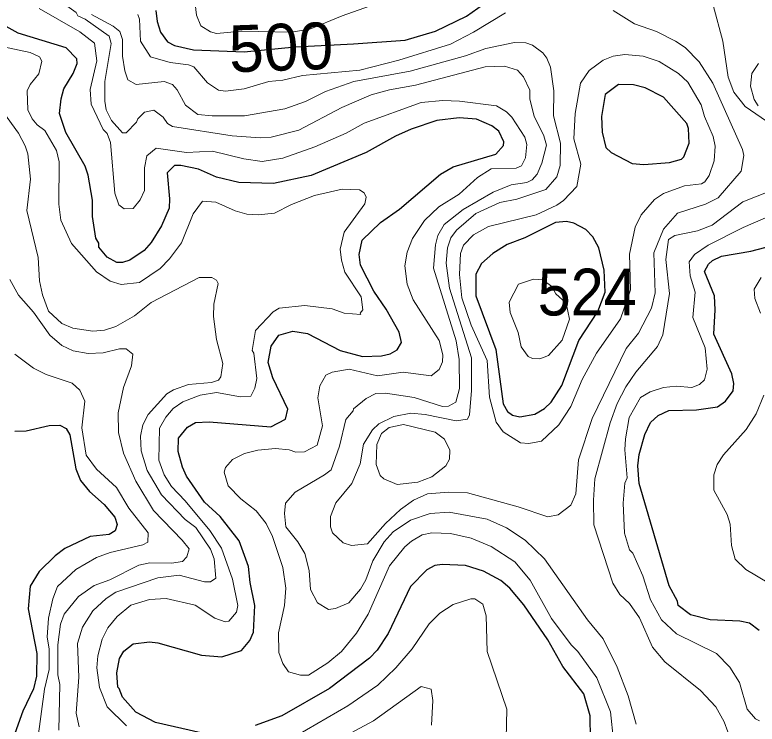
# Model space of a CAD drawing. Extents: x 673.3 to 698.5, y 6984.3 to 7012.3.
# Drawn here: x 696.158 to 697.427, y 7009.009 to 7010.221 of the extents above; entities that cross this region are included whole.
import ezdxf
from ezdxf.enums import TextEntityAlignment as Align

# ---------------------------------------------------------------- set-up
doc = ezdxf.new("R2010")
doc.units = 0
doc.header["$LTSCALE"] = 0.032
doc.layers.add('1', color=7, linetype='Continuous', lineweight=25)
doc.layers.add('2', color=7, linetype='Continuous', lineweight=13)
doc.layers.add('21', color=7, linetype='Continuous')
doc.layers.add('61', color=7, linetype='Continuous')

msp = doc.modelspace()

# ---------------------------------------------------------------- linework, layer by layer
at = {"layer": '1'}
for points in [[(696.3988, 7010.2285), (696.4012, 7010.2101), (696.4071, 7010.1917), (696.4189, 7010.1752), (696.4309, 7010.1687), (696.4631, 7010.1616), (696.5499, 7010.1578), (696.6373, 7010.1668), (696.737, 7010.1719), (696.8252, 7010.178), (696.877, 7010.1933), (696.93, 7010.2189), (696.9594, 7010.2395)], [(696.5658, 7009.1659), (696.5682, 7009.2116), (696.5602, 7009.2509), (696.5576, 7009.2781), (696.5413, 7009.3221), (696.5089, 7009.3634), (696.4823, 7009.3884), (696.4511, 7009.4327), (696.4443, 7009.4478), (696.4372, 7009.4749), (696.4378, 7009.4978), (696.4528, 7009.5161), (696.4669, 7009.5242), (696.4903, 7009.5257), (696.5956, 7009.5168), (696.6204, 7009.5301), (696.6244, 7009.5473), (696.5991, 7009.6006), (696.5911, 7009.6267), (696.5961, 7009.6547), (696.6092, 7009.6735), (696.6333, 7009.6804), (696.6582, 7009.6765), (696.7142, 7009.6473), (696.7524, 7009.6371), (696.7851, 7009.6382), (696.7998, 7009.6415), (696.8116, 7009.6488), (696.819, 7009.6612), (696.8149, 7009.6789), (696.7929, 7009.7179), (696.7717, 7009.7491), (696.749, 7009.7931), (696.7466, 7009.8117), (696.7517, 7009.8363), (696.783, 7009.8661), (696.8157, 7009.8889), (696.8856, 7009.9486), (696.9073, 7009.9615), (696.9804, 7009.9828), (696.9935, 7009.9979), (696.9941, 7010.0044), (696.9857, 7010.0226), (696.9733, 7010.0314), (696.9474, 7010.0429), (696.9178, 7010.0453), (696.8796, 7010.0405), (696.8356, 7010.0258), (696.8086, 7010.014), (696.7585, 7009.9857), (696.6647, 7009.9464), (696.6003, 7009.9331), (696.5409, 7009.9347), (696.5026, 7009.944), (696.4718, 7009.9574), (696.4414, 7009.9638), (696.4306, 7009.9638), (696.4184, 7009.9513), (696.4224, 7009.9065), (696.4216, 7009.8909), (696.4083, 7009.8606), (696.3906, 7009.8319), (696.379, 7009.8186), (696.3542, 7009.8016), (696.3418, 7009.7978), (696.3321, 7009.7978), (696.3156, 7009.807), (696.3013, 7009.8243), (696.3011, 7009.8308), (696.2962, 7009.8395), (696.2907, 7009.8763), (696.2905, 7009.9043), (696.2833, 7009.9469), (696.2782, 7009.9625), (696.2448, 7010.0203), (696.2343, 7010.0528), (696.2367, 7010.0775), (696.2417, 7010.0946), (696.2577, 7010.1208), (696.2643, 7010.1378), (696.2637, 7010.1458), (696.2455, 7010.1651), (696.1633, 7010.19), (696.1376, 7010.204)], [(697.4306, 7009.169), (697.4145, 7009.1815), (697.3975, 7009.1845), (697.347, 7009.1869), (697.3132, 7009.1953), (697.2924, 7009.2112), (697.2911, 7009.219), (697.2769, 7009.2452), (697.2254, 7009.4201), (697.223, 7009.4502), (697.2253, 7009.4696), (697.235, 7009.5038), (697.2451, 7009.5242), (697.258, 7009.5363), (697.2765, 7009.5451), (697.3236, 7009.5461), (697.3598, 7009.551), (697.373, 7009.561), (697.3866, 7009.5782), (697.3874, 7009.5911), (697.3841, 7009.6074), (697.3533, 7009.6756), (697.3558, 7009.717), (697.3542, 7009.7409), (697.3372, 7009.7823), (697.3444, 7009.7952), (697.3511, 7009.8011), (697.3666, 7009.8084), (697.4165, 7009.8175), (697.4666, 7009.8305)], [(696.1574, 7009.5095), (696.177, 7009.5102), (696.2164, 7009.5192), (696.2345, 7009.52), (696.2456, 7009.5143), (696.2515, 7009.5034), (696.2619, 7009.4451), (696.27, 7009.4251), (696.2853, 7009.4064), (696.3106, 7009.3842), (696.329, 7009.3627), (696.3327, 7009.3501), (696.3295, 7009.3394), (696.3193, 7009.3329), (696.2864, 7009.3294), (696.2434, 7009.3088), (696.2267, 7009.2966), (696.1994, 7009.2694), (696.1839, 7009.2447), (696.1806, 7009.2058), (696.1951, 7009.1297), (696.1945, 7009.0906), (696.1894, 7009.0693), (696.1716, 7009.0306), (696.1577, 7008.9928)], [(697.1423, 7008.983), (697.1417, 7009.0228), (697.1309, 7009.0606), (697.0948, 7009.1073), (697.0692, 7009.1525), (697.028, 7009.2124), (697.0041, 7009.2413), (696.9887, 7009.2543), (696.9594, 7009.2699), (696.9286, 7009.2799), (696.8885, 7009.2814), (696.8761, 7009.2797), (696.8622, 7009.2724), (696.8342, 7009.2441), (696.7961, 7009.1636), (696.7777, 7009.1351), (696.7642, 7009.1215), (696.6958, 7009.0695), (696.6143, 7009.0231), (696.5685, 7009.0064)], [(696.4756, 7008.9939), (696.3985, 7009.0113), (696.3649, 7009.0294), (696.342, 7009.055), (696.3364, 7009.0698), (696.3336, 7009.0718), (696.3322, 7009.0966), (696.3365, 7009.121), (696.3439, 7009.1336), (696.3598, 7009.1462), (696.3878, 7009.1494), (696.4021, 7009.1478), (696.4771, 7009.1264), (696.5115, 7009.1235), (696.5456, 7009.1343), (696.5598, 7009.1517), (696.5658, 7009.1659)]]:
    msp.add_lwpolyline(points, dxfattribs=at)
for points in [[(697.2135, 7009.9672), (697.2333, 7009.9655), (697.2776, 7009.9687), (697.2977, 7009.9745), (697.3021, 7009.9783), (697.3109, 7010.0017), (697.3097, 7010.027), (697.3069, 7010.0355), (697.2671, 7010.0807), (697.2357, 7010.0967), (697.2157, 7010.1016), (697.1901, 7010.1024), (697.1676, 7010.0851), (697.1612, 7010.0473), (697.1624, 7010.0207), (697.1688, 7009.9943), (697.1777, 7009.9857)], [(697.0472, 7009.5385), (697.0635, 7009.5481), (697.0753, 7009.5589), (697.0934, 7009.5874), (697.1222, 7009.6644), (697.1547, 7009.7141), (697.1676, 7009.7473), (697.1657, 7009.7848), (697.1564, 7009.8228), (697.1465, 7009.8416), (697.1343, 7009.854), (697.1139, 7009.8653), (697.1011, 7009.8677), (697.0824, 7009.8661), (697.0299, 7009.8399), (696.9995, 7009.8288), (696.9753, 7009.8132), (696.9558, 7009.7959), (696.9461, 7009.7777), (696.9463, 7009.7411), (696.9803, 7009.6492), (696.9927, 7009.5564), (697.0005, 7009.5431), (697.0091, 7009.5368), (697.0214, 7009.5339)]]:
    msp.add_lwpolyline(points, close=True, dxfattribs=at)
at = {"layer": '2'}
for points in [[(696.3905, 7010.367), (696.3705, 7010.3506), (696.3646, 7010.3419), (696.363, 7010.3279), (696.3654, 7010.3136), (696.3725, 7010.3056), (696.3865, 7010.2986), (696.4255, 7010.2934), (696.4442, 7010.2832), (696.4584, 7010.2687), (696.4647, 7010.2505), (696.4686, 7010.2205), (696.4761, 7010.2027), (696.4923, 7010.1923), (696.5028, 7010.1895), (696.5459, 7010.1934), (696.6311, 7010.1918), (696.6625, 7010.1965), (696.7174, 7010.2194), (696.8223, 7010.257), (696.8726, 7010.28), (696.8972, 7010.2986), (696.9562, 7010.3599), (696.9962, 7010.4132)], [(696.1157, 7010.3603), (696.1707, 7010.2947), (696.1917, 7010.2767), (696.2624, 7010.2255), (696.2654, 7010.2196)], [(697.4433, 7010.0392), (697.407, 7010.0648), (697.3873, 7010.089), (697.3777, 7010.1145), (697.3686, 7010.1762), (697.3524, 7010.2375)], [(696.5705, 7009.3735), (696.5444, 7009.3939), (696.5225, 7009.4159), (696.516, 7009.4394), (696.5178, 7009.4476), (696.5298, 7009.4613), (696.5506, 7009.4712), (696.5734, 7009.4769), (696.6038, 7009.4801), (696.6268, 7009.4776), (696.6383, 7009.4736), (696.6532, 7009.4739), (696.6747, 7009.4856), (696.6838, 7009.5187), (696.6758, 7009.5664), (696.6793, 7009.587), (696.6898, 7009.6055), (696.7007, 7009.6104), (696.7297, 7009.6153), (696.778, 7009.6039), (696.8221, 7009.6103), (696.8698, 7009.6039), (696.8837, 7009.6148), (696.8889, 7009.6281), (696.8898, 7009.6402), (696.8832, 7009.6644), (696.8389, 7009.7343), (696.8286, 7009.7609), (696.8247, 7009.7921), (696.8287, 7009.8154), (696.8379, 7009.8387), (696.8586, 7009.8699), (696.8831, 7009.893), (696.9178, 7009.9145), (696.9493, 7009.9434), (696.9722, 7009.9581), (697.0153, 7009.959), (697.0244, 7009.9632), (697.0314, 7009.9767), (697.0332, 7009.9997), (697.0298, 7010.0122), (697.0079, 7010.0462), (696.9988, 7010.0552), (696.9814, 7010.0654), (696.9182, 7010.0738), (696.89, 7010.0746), (696.8526, 7010.0712), (696.7553, 7010.0362), (696.7243, 7010.0191), (696.6709, 7009.9954), (696.616, 7009.9762), (696.581, 7009.9704), (696.5496, 7009.975), (696.4955, 7009.9882), (696.4515, 7009.9859), (696.3997, 7009.9931), (696.3832, 7009.9803), (696.3793, 7009.9595), (696.3792, 7009.9209), (696.3719, 7009.9051), (696.3598, 7009.89), (696.3445, 7009.8898), (696.3357, 7009.8962), (696.3288, 7009.9164), (696.3213, 7010.0032), (696.3155, 7010.0186), (696.3088, 7010.0251), (696.288, 7010.0684), (696.2867, 7010.0935), (696.2978, 7010.1428), (696.2938, 7010.1728), (696.269, 7010.192), (696.1993, 7010.2319)], [(696.7336, 7009.314), (696.7195, 7009.3185), (696.7009, 7009.3356), (696.6975, 7009.3459), (696.6977, 7009.3634), (696.7065, 7009.3871), (696.7343, 7009.4198), (696.7481, 7009.4538), (696.7541, 7009.4872), (696.7695, 7009.512), (696.7803, 7009.5222), (696.806, 7009.5346), (696.8351, 7009.5403), (696.8595, 7009.538), (696.9126, 7009.5274), (696.9317, 7009.5303), (696.9354, 7009.5375), (696.9387, 7009.5788), (696.9387, 7009.635), (696.9012, 7009.754), (696.8956, 7009.7967), (696.8978, 7009.8229), (696.9037, 7009.8398), (696.9129, 7009.8532), (696.9461, 7009.8815), (696.9871, 7009.9004), (697.0161, 7009.906), (697.0659, 7009.9226), (697.0845, 7009.9443), (697.0902, 7009.9639), (697.0911, 7010.0019), (697.0789, 7010.0483), (697.0796, 7010.0915), (697.0739, 7010.1319), (697.0677, 7010.1474), (697.0608, 7010.1562), (697.0429, 7010.1693), (697.0318, 7010.1732), (697.0126, 7010.1739), (696.9631, 7010.1639), (696.9284, 7010.1512), (696.834, 7010.1251), (696.7375, 7010.1071), (696.689, 7010.0901), (696.6551, 7010.0732), (696.6194, 7010.0605), (696.5506, 7010.0486), (696.4953, 7010.0485), (696.4708, 7010.051), (696.4496, 7010.067), (696.4352, 7010.0933), (696.4271, 7010.102), (696.4131, 7010.1072), (696.3654, 7010.1023), (696.3511, 7010.1103), (696.3458, 7010.1254), (696.3418, 7010.1505), (696.3418, 7010.1791), (696.3375, 7010.1929), (696.3261, 7010.2018), (696.2888, 7010.2217)], [(696.3678, 7010.2217), (696.3711, 7010.2137), (696.3727, 7010.176), (696.3898, 7010.1497), (696.4232, 7010.1397), (696.4547, 7010.1358), (696.4637, 7010.1324), (696.4872, 7010.1051), (696.5063, 7010.0926), (696.5179, 7010.091), (696.5501, 7010.0949), (696.592, 7010.107), (696.616, 7010.1097), (696.6497, 7010.1177), (696.7479, 7010.1265), (696.8144, 7010.1439), (696.903, 7010.171), (696.9423, 7010.1915), (696.9969, 7010.2246)], [(697.1809, 7010.2284), (697.2176, 7010.206), (697.255, 7010.1929), (697.2879, 7010.1765), (697.3042, 7010.1652), (697.3282, 7010.1411), (697.3515, 7010.1042), (697.4022, 7009.9913), (697.4046, 7009.9806), (697.3999, 7009.954), (697.3607, 7009.9085), (697.339, 7009.8978), (697.2912, 7009.8819), (697.2671, 7009.8549), (697.2507, 7009.8143), (697.2531, 7009.7459), (697.2465, 7009.7195), (697.2244, 7009.677), (697.2033, 7009.6509), (697.1449, 7009.5309), (697.122, 7009.4605), (697.1172, 7009.4022), (697.1085, 7009.383), (697.087, 7009.3664), (697.0696, 7009.3629), (697.0187, 7009.3801), (696.932, 7009.4042), (696.8992, 7009.4052), (696.8636, 7009.4025), (696.8398, 7009.3917), (696.8172, 7009.3757), (696.7915, 7009.3516), (696.761, 7009.3168), (696.7336, 7009.314)], [(696.2654, 7010.2196), (696.2781, 7010.2138), (696.3188, 7010.1847), (696.3222, 7010.172), (696.3116, 7010.1072), (696.3117, 7010.0739), (696.3141, 7010.0586), (696.3229, 7010.0408), (696.3421, 7010.0193), (696.3481, 7010.0193), (696.366, 7010.0378), (696.3678, 7010.0436), (696.3794, 7010.0549), (696.3955, 7010.0582), (696.4116, 7010.0463), (696.4186, 7010.0354), (696.4273, 7010.0305), (696.5294, 7010.0143), (696.5773, 7010.0111), (696.5964, 7010.0122), (696.6434, 7010.0243), (696.7172, 7010.0631), (696.7672, 7010.0844), (696.7988, 7010.0932), (696.8432, 7010.1009), (696.9624, 7010.1324), (696.9952, 7010.1332), (697.0177, 7010.1267), (697.0275, 7010.1153), (697.0385, 7010.0925), (697.0384, 7010.0773), (697.0458, 7010.0482), (697.0624, 7010.0146), (697.0673, 7009.9983), (697.0591, 7009.9676), (697.051, 7009.949), (697.0428, 7009.9389), (697.0332, 7009.9346), (697.0066, 7009.9305), (696.9758, 7009.9183), (696.9247, 7009.8887), (696.8922, 7009.8626), (696.8812, 7009.8439), (696.8771, 7009.8283), (696.8737, 7009.7881), (696.9127, 7009.6638), (696.9175, 7009.6319), (696.9183, 7009.5824), (696.9119, 7009.5593), (696.8993, 7009.5525), (696.8891, 7009.5518), (696.8409, 7009.5671), (696.7916, 7009.5745), (696.7753, 7009.5737), (696.7586, 7009.5654), (696.737, 7009.5479), (696.7365, 7009.5442), (696.7241, 7009.5294), (696.7132, 7009.4836), (696.6985, 7009.4435), (696.6876, 7009.4348), (696.6369, 7009.4054), (696.6206, 7009.3866), (696.6187, 7009.369), (696.6212, 7009.346), (696.6417, 7009.3203), (696.6537, 7009.3001), (696.6611, 7009.2713), (696.6635, 7009.2391), (696.6751, 7009.2161), (696.6943, 7009.2049), (696.7063, 7009.2064), (696.729, 7009.2159), (696.7491, 7009.2393), (696.758, 7009.2556), (696.77, 7009.2876), (696.7896, 7009.3203), (696.8049, 7009.3373), (696.8347, 7009.3576), (696.8682, 7009.3686), (696.9008, 7009.3709), (696.9653, 7009.3588), (696.9989, 7009.3445), (697.0306, 7009.3231), (697.0638, 7009.2913), (697.1374, 7009.1869), (697.1641, 7009.1546), (697.1878, 7009.1058), (697.2065, 7009.0569), (697.2204, 7009.0084)], [(696.1269, 7010.1688), (696.1838, 7010.1568), (696.1998, 7010.1495), (696.204, 7010.1418), (696.1986, 7010.1202), (696.1841, 7010.1023), (696.179, 7010.0914), (696.1797, 7010.0586), (696.1871, 7010.0437), (696.1961, 7010.0331)], [(697.4297, 7010.1381), (697.4185, 7010.121), (697.416, 7010.0991), (697.4224, 7010.0765), (697.4289, 7010.0657)], [(696.4939, 7009.5926), (696.5063, 7009.5967), (696.5099, 7009.6022), (696.5136, 7009.6253), (696.5027, 7009.6662), (696.4974, 7009.7055), (696.4982, 7009.7266), (696.5053, 7009.7617), (696.5027, 7009.7677), (696.4945, 7009.7724), (696.473, 7009.7723), (696.3908, 7009.7292), (696.3624, 7009.7064), (696.3302, 7009.6884), (696.3112, 7009.6821), (696.2911, 7009.6805), (696.2569, 7009.6854), (696.238, 7009.6934), (696.2153, 7009.7144), (696.2049, 7009.7424), (696.2001, 7009.7666), (696.1975, 7009.8064), (696.1782, 7009.8867), (696.1847, 7009.9404), (696.1797, 7009.9837), (696.1755, 7009.9975), (696.1637, 7010.0187), (696.1369, 7010.0561)], [(696.1961, 7010.0331), (696.2089, 7010.0235), (696.2287, 7009.9893), (696.2334, 7009.9701), (696.2327, 7009.8977), (696.2366, 7009.87), (696.2545, 7009.8306), (696.2974, 7009.7818), (696.3209, 7009.7658), (696.3394, 7009.7603), (696.371, 7009.7636), (696.4064, 7009.7875), (696.4223, 7009.8043), (696.4426, 7009.8317), (696.4625, 7009.8811), (696.4787, 7009.9026), (696.5014, 7009.9011), (696.5346, 7009.8863), (696.5545, 7009.8805), (696.5741, 7009.8792), (696.6018, 7009.8823), (696.6307, 7009.8969), (696.6702, 7009.9121), (696.7178, 7009.9231), (696.7474, 7009.9223), (696.7549, 7009.917), (696.7586, 7009.9096), (696.7564, 7009.8984), (696.7207, 7009.8495), (696.714, 7009.8208), (696.7162, 7009.802), (696.7223, 7009.7812), (696.7499, 7009.7393), (696.7531, 7009.717), (696.7484, 7009.7113), (696.7496, 7009.7092), (696.7207, 7009.7115), (696.7003, 7009.7188), (696.6535, 7009.7244), (696.61, 7009.7195), (696.5997, 7009.7135), (696.5693, 7009.6815), (696.5634, 7009.6473), (696.5665, 7009.6427), (696.5715, 7009.5994), (696.5682, 7009.583), (696.5615, 7009.5691), (696.5436, 7009.5681), (696.5024, 7009.5754), (696.4747, 7009.5711), (696.445, 7009.5594), (696.4286, 7009.5481), (696.4158, 7009.5336), (696.4054, 7009.5148), (696.4037, 7009.46), (696.4132, 7009.4351), (696.4258, 7009.4147), (696.4493, 7009.3905), (696.491, 7009.3398), (696.511, 7009.3094), (696.5301, 7009.2563), (696.5389, 7009.2114), (696.5368, 7009.2), (696.5235, 7009.1847), (696.5174, 7009.1837), (696.5, 7009.1896), (696.4664, 7009.212), (696.4167, 7009.2235), (696.388, 7009.222), (696.3562, 7009.212), (696.3327, 7009.1924), (696.317, 7009.1734), (696.3073, 7009.1537), (696.2995, 7009.1256), (696.2979, 7009.1048), (696.3023, 7009.0713), (696.3158, 7009.0381), (696.3489, 7009.0055)], [(697.3773, 7008.9953), (697.3711, 7009.0126), (697.3568, 7009.0384), (697.3307, 7009.0662), (697.2697, 7009.1151), (697.2481, 7009.1404), (697.2261, 7009.1905), (697.209, 7009.2148), (697.1922, 7009.2301), (697.1804, 7009.2494), (697.1481, 7009.3496), (697.1472, 7009.3918), (697.1496, 7009.428), (697.1762, 7009.5237), (697.1881, 7009.5569), (697.2028, 7009.5851), (697.2196, 7009.6102), (697.257, 7009.6541), (697.2662, 7009.6742), (697.2775, 7009.745), (697.2711, 7009.8032), (697.2757, 7009.8371), (697.2865, 7009.8441), (697.3256, 7009.8522), (697.3503, 7009.8614), (697.4027, 7009.9014), (697.4464, 7009.9184)], [(697.5009, 7009.9001), (697.4037, 7009.8579), (697.3438, 7009.8272), (697.3201, 7009.8117), (697.3112, 7009.7987), (697.313, 7009.7748), (697.3214, 7009.7472), (697.3175, 7009.7041), (697.3382, 7009.6522), (697.3418, 7009.6154), (697.3371, 7009.5971), (697.329, 7009.5893), (697.3158, 7009.5844), (697.2886, 7009.5867), (697.2669, 7009.5843), (697.2441, 7009.577), (697.2281, 7009.5673), (697.2085, 7009.5329), (697.2019, 7009.4966), (697.2011, 7009.4775), (697.2051, 7009.4296), (697.2009, 7009.4208), (697.1979, 7009.3866), (697.2002, 7009.3349), (697.2093, 7009.3065), (697.2148, 7009.3007), (697.2317, 7009.2624), (697.2448, 7009.2212), (697.2638, 7009.1867), (697.2893, 7009.1631), (697.3579, 7009.1293), (697.3809, 7009.1063), (697.3971, 7009.0797), (697.4104, 7009.0344), (697.4244, 7009.018), (697.4312, 7009.0145)], [(696.1494, 7009.769), (696.1641, 7009.7418), (696.1897, 7009.7128), (696.2174, 7009.6737), (696.2382, 7009.6557), (696.2577, 7009.6469), (696.283, 7009.6422), (696.309, 7009.6437), (696.3369, 7009.6503), (696.3479, 7009.6504), (696.3594, 7009.641), (696.3572, 7009.621), (696.3438, 7009.5841), (696.3345, 7009.541), (696.3351, 7009.5071), (696.3435, 7009.4717), (696.3649, 7009.4242), (696.3951, 7009.3738), (696.444, 7009.3233), (696.4557, 7009.3081), (696.4519, 7009.2949), (696.4445, 7009.2868), (696.4259, 7009.2839), (696.3887, 7009.2846), (696.3696, 7009.2806), (696.3201, 7009.2555), (696.2935, 7009.2454), (696.2663, 7009.227), (696.2423, 7009.1965), (696.2357, 7009.1795), (696.231, 7009.1442), (696.231, 7009.0929), (696.2344, 7009.0766), (696.2327, 7008.9981)], [(697.4331, 7009.7111), (697.4232, 7009.7361), (697.4225, 7009.7521), (697.434, 7009.7724)], [(696.1969, 7008.9836), (696.2083, 7009.0683), (696.2163, 7009.1023), (696.2163, 7009.1375), (696.2132, 7009.1574), (696.2155, 7009.1899), (696.2229, 7009.223), (696.2308, 7009.2442), (696.262, 7009.2731), (696.2974, 7009.2934), (696.3209, 7009.3018), (696.3765, 7009.3152), (696.3851, 7009.3197), (696.3857, 7009.3356), (696.3527, 7009.378), (696.3314, 7009.4131), (696.2973, 7009.4448), (696.2796, 7009.4682), (696.2725, 7009.515), (696.2774, 7009.5607), (696.2691, 7009.5796), (696.256, 7009.5917), (696.2115, 7009.6062), (696.1898, 7009.6171), (696.1574, 7009.6409)], [(696.2678, 7009.0038), (696.2628, 7009.0277), (696.2669, 7009.0892), (696.2651, 7009.1468), (696.2735, 7009.1742), (696.2912, 7009.2022), (696.3141, 7009.2235), (696.3302, 7009.234), (696.4024, 7009.2586), (696.4385, 7009.2634), (696.4822, 7009.252), (696.4921, 7009.2521), (696.5014, 7009.2581), (696.4989, 7009.2912), (696.4923, 7009.3077), (696.4674, 7009.3447), (696.4489, 7009.3585), (696.4084, 7009.4007), (696.3843, 7009.4424), (696.374, 7009.4757), (696.3727, 7009.5009), (696.3768, 7009.5206), (696.386, 7009.5378), (696.4178, 7009.5731), (696.4289, 7009.5802), (696.4545, 7009.5893), (696.4939, 7009.5926)], [(697.4475, 7009.2498), (697.4078, 7009.2733), (697.39, 7009.2905), (697.3833, 7009.3143), (697.381, 7009.3508), (697.3762, 7009.3668), (697.3533, 7009.4085), (697.3531, 7009.4351), (697.3591, 7009.4527), (697.3697, 7009.4689), (697.4088, 7009.5121), (697.4259, 7009.539), (697.4387, 7009.5711)], [(697.1815, 7008.9805), (697.1765, 7009.0297), (697.1529, 7009.0876), (697.1205, 7009.133), (697.1093, 7009.1443), (697.0754, 7009.1892), (697.0393, 7009.2548), (697.0128, 7009.2862), (696.9723, 7009.3126), (696.9382, 7009.3266), (696.9031, 7009.3344), (696.8709, 7009.3359), (696.8546, 7009.3325), (696.8364, 7009.3217), (696.8248, 7009.3115), (696.7988, 7009.2792), (696.7619, 7009.1965), (696.7422, 7009.1641), (696.7162, 7009.1329), (696.6933, 7009.1132), (696.6601, 7009.0925), (696.6464, 7009.0921), (696.6257, 7009.0979), (696.616, 7009.1126), (696.609, 7009.1313), (696.6088, 7009.1647), (696.6187, 7009.2116), (696.6211, 7009.2412), (696.6162, 7009.2765), (696.5985, 7009.3297), (696.5877, 7009.3514), (696.5705, 7009.3735)], [(696.6388, 7008.9885), (696.7273, 7009.04), (696.7783, 7009.0755), (696.8096, 7009.105), (696.8373, 7009.1375), (696.8666, 7009.1799), (696.8844, 7009.1985), (696.9076, 7009.2132), (696.9376, 7009.2227), (696.9444, 7009.2227), (696.958, 7009.214), (696.9639, 7009.1937), (696.9657, 7009.133), (696.999, 7009.0341), (696.9981, 7008.9833)], [(696.8704, 7009.0071), (696.8728, 7009.0489), (696.8696, 7009.0682), (696.8525, 7009.0728), (696.7714, 7009.0143), (696.6861, 7008.9689)]]:
    msp.add_lwpolyline(points, dxfattribs=at)
for points in [[(697.126, 7009.9657), (697.1139, 7010.0095), (697.1161, 7010.0524), (697.1254, 7010.1042), (697.14, 7010.1259), (697.1638, 7010.1439), (697.1809, 7010.1504), (697.2013, 7010.1536), (697.2325, 7010.1504), (697.2599, 7010.1416), (697.2928, 7010.1212), (697.3086, 7010.1061), (697.3315, 7010.0676), (697.3373, 7010.0476), (697.3523, 7010.013), (697.3557, 7009.9967), (697.3539, 7009.9715), (697.3454, 7009.9465), (697.3378, 7009.9355), (697.3319, 7009.9321), (697.3031, 7009.9289), (697.2669, 7009.9157), (697.2517, 7009.9054), (697.2289, 7009.8794), (697.2188, 7009.858), (697.2091, 7009.812), (697.2108, 7009.7511), (697.1935, 7009.7014), (697.1523, 7009.6429), (697.1279, 7009.598), (697.1088, 7009.5516), (697.0879, 7009.5203), (697.0587, 7009.4926), (697.0366, 7009.4883), (697.0223, 7009.4897), (696.9929, 7009.5083), (696.9808, 7009.5247), (696.9697, 7009.5678), (696.9656, 7009.6302), (696.938, 7009.6905), (696.9225, 7009.7372), (696.9184, 7009.7773), (696.9197, 7009.8134), (696.9249, 7009.8277), (696.9424, 7009.8453), (696.9678, 7009.8594), (697.0496, 7009.8795), (697.0848, 7009.8956), (697.0963, 7009.9038), (697.1188, 7009.9278)], [(697.0355, 7009.6374), (697.0235, 7009.6539), (697.0185, 7009.678), (697.0049, 7009.7124), (697.0031, 7009.7301), (697.0192, 7009.7608), (697.0447, 7009.7694), (697.0606, 7009.7684), (697.0761, 7009.7566), (697.0832, 7009.7444), (697.1008, 7009.7284), (697.1064, 7009.701), (697.094, 7009.6648), (697.0704, 7009.6388), (697.0555, 7009.6333), (697.0429, 7009.6337)], [(696.8711, 7009.4314), (696.8947, 7009.45), (696.9011, 7009.4617), (696.9019, 7009.477), (696.8927, 7009.4958), (696.8765, 7009.5077), (696.8226, 7009.5208), (696.7978, 7009.5159), (696.785, 7009.5055), (696.7767, 7009.4866), (696.7759, 7009.4525), (696.7827, 7009.4335), (696.7886, 7009.428), (696.8119, 7009.4183), (696.847, 7009.4223)]]:
    msp.add_lwpolyline(points, close=True, dxfattribs=at)

# ---------------------------------------------------------------- texts
at = {"layer": '21', "width": 0.95}
msp.add_text('524', height=0.08, dxfattribs=at).set_placement((697.052, 7009.7073))
at = {"layer": '61'}
msp.add_text('500', height=0.08, rotation=1.975, dxfattribs=at).set_placement((696.6144, 7010.126), align=Align.CENTER)

doc.saveas('drawing.dxf')
